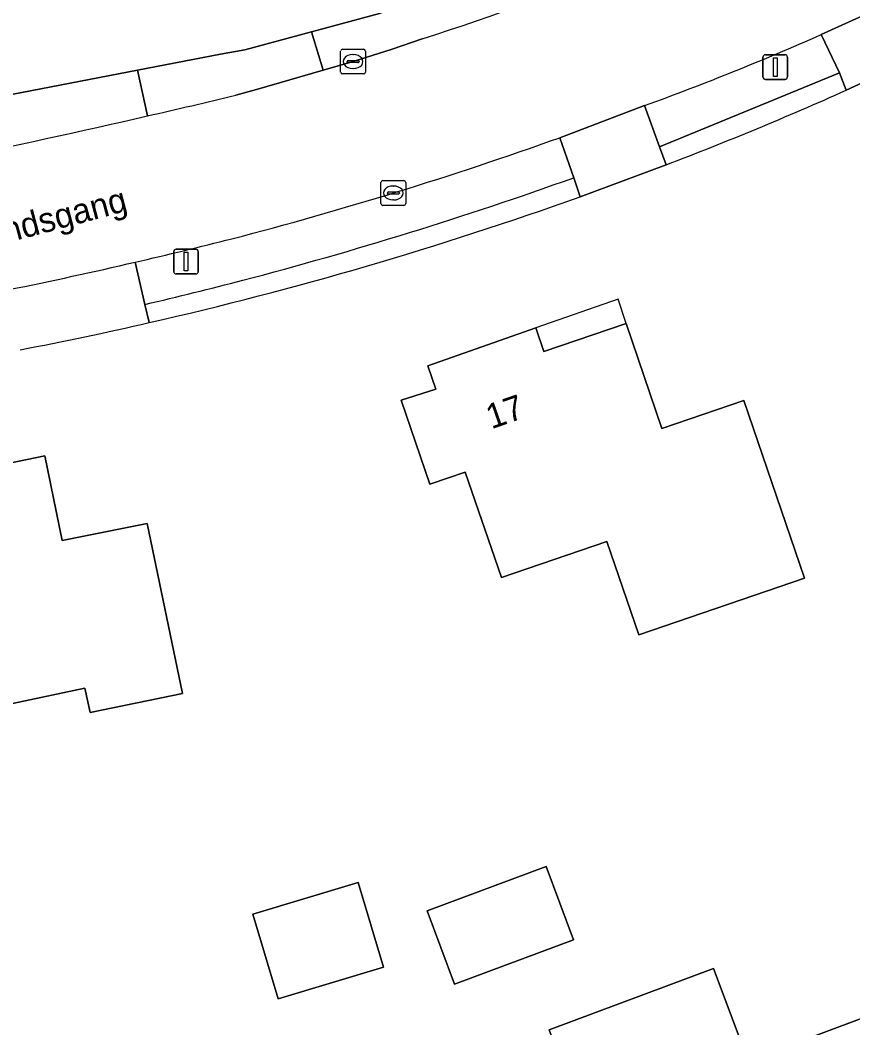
# Model space of a CAD drawing. Extents: x 162661 to 163484, y 380247 to 381230.
# Drawn here: x 163219.09 to 163252.74, y 380754.92 to 380795.68 of the extents above; entities that cross this region are included whole.
import ezdxf

# ---------------------------------------------------------------- set-up
doc = ezdxf.new("R2010")
doc.units = 0
for name, color, linetype in [('IMGEO_Berm_groen', 7, 'Continuous'), ('IMGEO_Erf', 7, 'Continuous'), ('IMGEO_Groenvoorziening', 7, 'Continuous'), ('IMGEO_Haag', 7, 'Continuous'), ('IMGEO_Kolk', 7, 'Continuous'), ('IMGEO_Lichtmast', 7, 'Continuous'), ('IMGEO_Openbare_ruimte_label', 7, 'Continuous'), ('IMGEO_Pand', 7, 'Continuous'), ('IMGEO_Pand_nummerreeks', 7, 'Continuous'), ('IMGEO_Pand_overbouw', 7, 'Continuous'), ('IMGEO_Parkeervlak_halfverhard', 7, 'Continuous'), ('IMGEO_Rijbaan_lokaal_gesloten', 7, 'Continuous'), ('IMGEO_Rijbaan_lokaal_onverhard', 7, 'Continuous'), ('IMGEO_Voetpad_open', 7, 'Continuous')]:
    doc.layers.add(name, color=color, linetype=linetype)

msp = doc.modelspace()

# ---------------------------------------------------------------- linework, layer by layer
at = {"layer": 'IMGEO_Berm_groen'}
for points in [[(163268.777, 380810.744), (163269.991, 380811.509), (163268.827, 380813.377), (163259.718, 380807.867), (163249.489, 380802.652), (163234.804, 380796.412), (163233.609, 380795.947), (163230.868, 380795.207), (163231.337, 380793.654), (163232.546, 380794.003), (163234.122, 380794.496), (163235.335, 380794.916)], [(163224.238, 380791.803), (163223.823, 380793.651), (163216.422, 380792.223), (163203.861, 380789.941), (163187.844, 380787.314), (163181.694, 380786.429), (163177.861, 380785.922), (163173.288, 380785.441), (163173.468, 380783.251), (163176.289, 380783.598), (163178.011, 380783.803), (163181.895, 380784.303), (163191.229, 380785.642)]]:
    msp.add_lwpolyline(points, dxfattribs=at)
for centre, radius, start, end in [((163190.18, 380933.564), 145.816, 288.03946, 302.61666), ((163133.189, 381188.114), 406.635, 278.20603, 282.93874)]:
    msp.add_arc(centre, radius, start, end, dxfattribs=at)
at = {"layer": 'IMGEO_Erf'}
for points in [[(163127.759, 380780.998), (163130.169, 380781.233), (163135.951, 380781.798), (163169.717, 380785.094), (163173.288, 380785.441), (163177.861, 380785.922), (163181.694, 380786.429), (163187.844, 380787.314), (163203.861, 380789.941), (163216.422, 380792.223), (163223.823, 380793.651), (163227.184, 380794.299), (163228.163, 380794.477), (163230.868, 380795.207), (163233.609, 380795.947), (163234.804, 380796.412), (163249.489, 380802.652), (163259.718, 380807.867), (163268.827, 380813.377), (163271.872, 380815.173), (163286.296, 380824.946), (163299.265, 380834.754)], [(163255.901, 380794.419), (163252.481, 380792.843)], [(163245.198, 380789.824), (163241.721, 380788.536)]]:
    msp.add_lwpolyline(points, dxfattribs=at)
for points in [[(163242.8, 380774.592), (163238.537, 380773.133), (163237.079, 380777.396), (163235.652, 380776.908), (163234.487, 380780.311), (163235.891, 380780.758), (163235.561, 380781.702), (163239.928, 380783.229), (163240.253, 380782.281), (163243.576, 380783.412), (163245.019, 380779.155), (163248.332, 380780.297), (163250.792, 380773.113), (163244.091, 380770.819)], [(163221.909, 380767.674), (163221.701, 380768.655), (163213.679, 380766.955), (163213.313, 380768.669), (163210.372, 380768.041), (163209.126, 380774.107), (163212.075, 380774.716), (163211.744, 380776.336), (163220.088, 380778.06), (163220.781, 380774.626), (163224.215, 380775.324), (163225.644, 380768.451)], [(163240.353, 380761.442), (163241.455, 380758.477), (163236.639, 380756.687), (163235.537, 380759.653)], [(163233.777, 380757.379), (163229.52, 380756.102), (163228.495, 380759.519), (163232.752, 380760.796)], [(163247.112, 380757.329), (163248.511, 380753.586), (163253.659, 380755.51), (163254.884, 380752.235), (163256.298, 380752.763), (163257.331, 380750), (163257.558, 380749.394), (163256.169, 380748.87), (163256.521, 380747.934), (163248.914, 380745.076), (163247.693, 380748.359), (163246.755, 380748.011), (163246.407, 380748.945), (163243.125, 380747.725), (163242.279, 380750), (163240.475, 380754.848)]]:
    msp.add_lwpolyline(points, close=True, dxfattribs=at)
for centre, radius, start, end in [((163195.538, 380919.917), 139.248, 290.89313, 294.13752), ((163190.309, 380931.997), 152.395, 282.88947, 289.71606), ((163190.549, 380930.797), 151.171, 280.88065, 282.9022)]:
    msp.add_arc(centre, radius, start, end, dxfattribs=at)
at = {"layer": 'IMGEO_Groenvoorziening'}
for points in [[(163252.481, 380792.843), (163252.2, 380793.545), (163244.926, 380790.553), (163245.198, 380789.824)], [(163241.721, 380788.536), (163241.461, 380789.303)], [(163224.131, 380784.178), (163224.304, 380783.442)]]:
    msp.add_lwpolyline(points, dxfattribs=at)
for centre, radius, start, end in [((163195.538, 380919.917), 139.248, 290.89313, 294.13752), ((163187.829, 380938.74), 158.77, 284.68701, 289.74283), ((163190.309, 380931.997), 152.395, 282.88947, 289.71606), ((163179.238, 380973.675), 194.742, 283.32805, 284.52602)]:
    msp.add_arc(centre, radius, start, end, dxfattribs=at)
at = {"layer": 'IMGEO_Haag'}
for points in [[(163252.481, 380792.843), (163252.2, 380793.545), (163244.926, 380790.553), (163245.198, 380789.824)], [(163241.721, 380788.536), (163241.461, 380789.303)], [(163224.131, 380784.178), (163224.304, 380783.442)]]:
    msp.add_lwpolyline(points, dxfattribs=at)
for centre, radius, start, end in [((163195.538, 380919.917), 139.248, 290.89313, 294.13752), ((163187.829, 380938.74), 158.77, 284.68701, 289.74283), ((163190.309, 380931.997), 152.395, 282.88947, 289.71606), ((163179.238, 380973.675), 194.742, 283.32805, 284.52602)]:
    msp.add_arc(centre, radius, start, end, dxfattribs=at)
at = {"layer": 'IMGEO_Kolk'}
for p, q in [((163232.041, 380793.576), (163232.041, 380794.428)), ((163232.116, 380794.502), (163232.968, 380794.502)), ((163232.529, 380794.282), (163232.554, 380794.282)), ((163233.042, 380794.428), (163233.042, 380793.576)), ((163232.3, 380793.996), (163232.3, 380794.008)), ((163232.738, 380793.959), (163232.34, 380793.959)), ((163232.343, 380794.045), (163232.741, 380794.045)), ((163232.784, 380794.008), (163232.784, 380793.996)), ((163232.968, 380793.502), (163232.116, 380793.502)), ((163232.552, 380793.722), (163232.527, 380793.722)), ((163233.67, 380788.26), (163233.67, 380789.112)), ((163233.745, 380789.186), (163234.597, 380789.186)), ((163234.158, 380788.966), (163234.183, 380788.966)), ((163234.671, 380789.112), (163234.671, 380788.26)), ((163233.929, 380788.68), (163233.929, 380788.692)), ((163234.367, 380788.643), (163233.969, 380788.643)), ((163233.972, 380788.729), (163234.37, 380788.729)), ((163234.413, 380788.692), (163234.413, 380788.68)), ((163234.597, 380788.186), (163233.745, 380788.186)), ((163234.181, 380788.406), (163234.156, 380788.406))]:
    msp.add_line(p, q, dxfattribs=at)
for points in [[(163232.041, 380793.576), (163232.041, 380794.428)], [(163232.116, 380794.502), (163232.968, 380794.502)], [(163233.042, 380794.428), (163233.042, 380793.576)], [(163232.968, 380793.502), (163232.116, 380793.502)], [(163233.67, 380788.26), (163233.67, 380789.112)], [(163233.745, 380789.186), (163234.597, 380789.186)], [(163234.671, 380789.112), (163234.671, 380788.26)], [(163234.597, 380788.186), (163233.745, 380788.186)]]:
    msp.add_lwpolyline(points, dxfattribs=at)
for centre, radius, start, end in [((163232.118, 380794.426), 0.0765, 91.552, 178.448), ((163232.118, 380794.426), 0.0765, 91.552, 178.448), ((163232.966, 380794.426), 0.0765, 1.552, 88.448), ((163232.966, 380794.426), 0.0765, 1.552, 88.448), ((163232.34, 380794.005), 0.0403, 85.8775, 175.7526), ((163232.337, 380793.995), 0.0366, 178.938, 274.7102), ((163232.741, 380794.002), 0.043, 264.8664, 352.4533), ((163232.745, 380794.007), 0.0386, 1.7309, 96.639), ((163232.118, 380793.578), 0.0765, 181.552, 268.448), ((163232.118, 380793.578), 0.0765, 181.552, 268.448), ((163232.966, 380793.578), 0.0765, 271.552, 358.448), ((163232.966, 380793.578), 0.0765, 271.552, 358.448), ((163233.747, 380789.11), 0.0765, 91.552, 178.448), ((163233.747, 380789.11), 0.0765, 91.552, 178.448), ((163234.595, 380789.11), 0.0765, 1.552, 88.448), ((163234.595, 380789.11), 0.0765, 1.552, 88.448), ((163233.969, 380788.689), 0.0403, 85.8775, 175.7526), ((163233.966, 380788.679), 0.0366, 178.938, 274.7102), ((163234.37, 380788.686), 0.043, 264.8664, 352.4533), ((163234.374, 380788.691), 0.0386, 1.7309, 96.639), ((163233.747, 380788.262), 0.0765, 181.552, 268.448), ((163233.747, 380788.262), 0.0765, 181.552, 268.448), ((163234.595, 380788.262), 0.0765, 271.552, 358.448), ((163234.595, 380788.262), 0.0765, 271.552, 358.448)]:
    msp.add_arc(centre, radius, start, end, dxfattribs=at)
for centre, major_axis, ratio, start_param, end_param in [((163232.528, 380794.002), (-0.387, 0.002), 0.722429, 4.712389, 7.853982), ((163232.553, 380794.002), (-0.39, 0.002), 0.717154, 1.570796, 4.712389), ((163234.157, 380788.686), (-0.387, 0.002), 0.722429, 4.712389, 7.853982), ((163234.182, 380788.686), (-0.39, 0.002), 0.717154, 1.570796, 4.712389)]:
    msp.add_ellipse(centre, major_axis=major_axis, ratio=ratio, start_param=start_param, end_param=end_param, dxfattribs=at)
at = {"layer": 'IMGEO_Lichtmast'}
for p, q in [((163249.213, 380794.278), (163250.003, 380794.278)), ((163250.003, 380794.278), (163249.213, 380794.278)), ((163249.113, 380793.378), (163249.113, 380794.178)), ((163249.113, 380794.178), (163249.113, 380793.378)), ((163250.103, 380794.178), (163250.103, 380793.378)), ((163250.103, 380793.378), (163250.103, 380794.178)), ((163250.003, 380793.278), (163249.213, 380793.278)), ((163249.213, 380793.278), (163250.003, 380793.278)), ((163225.292, 380785.514), (163225.292, 380786.314)), ((163225.292, 380786.314), (163225.292, 380785.514)), ((163225.392, 380786.414), (163226.182, 380786.414)), ((163226.182, 380786.414), (163225.392, 380786.414)), ((163226.282, 380786.314), (163226.282, 380785.514)), ((163226.282, 380785.514), (163226.282, 380786.314)), ((163226.182, 380785.414), (163225.392, 380785.414)), ((163225.392, 380785.414), (163226.182, 380785.414))]:
    msp.add_line(p, q, dxfattribs=at)
for points in [[(163249.533, 380794.153), (163249.683, 380794.153), (163249.683, 380793.403), (163249.533, 380793.403), (163249.533, 380794.153)], [(163225.712, 380786.289), (163225.862, 380786.289), (163225.862, 380785.539), (163225.712, 380785.539), (163225.712, 380786.289)]]:
    msp.add_lwpolyline(points, dxfattribs=at)
for centre, start, end in [((163249.213, 380794.178), 90, 180), ((163249.213, 380794.178), 90, 180), ((163250.003, 380794.178), 0, 90), ((163250.003, 380794.178), 360, 90), ((163249.213, 380793.378), 180, 270), ((163249.213, 380793.378), 180, 270), ((163250.003, 380793.378), 270, 0), ((163250.003, 380793.378), 270, 0), ((163225.392, 380786.314), 90, 180), ((163225.392, 380786.314), 90, 180), ((163226.182, 380786.314), 0, 90), ((163226.182, 380786.314), 360, 90), ((163225.392, 380785.514), 180, 270), ((163225.392, 380785.514), 180, 270), ((163226.182, 380785.514), 270, 0), ((163226.182, 380785.514), 270, 0)]:
    msp.add_arc(centre, 0.1, start, end, dxfattribs=at)
at = {"layer": 'IMGEO_Pand'}
for points in [[(163243.576, 380783.412), (163240.253, 380782.281), (163239.928, 380783.229), (163235.561, 380781.702), (163235.891, 380780.758), (163234.487, 380780.311), (163235.652, 380776.908), (163237.079, 380777.396), (163238.537, 380773.133), (163242.8, 380774.592), (163244.091, 380770.819), (163250.792, 380773.113), (163248.332, 380780.297), (163245.019, 380779.155)], [(163224.215, 380775.324), (163220.781, 380774.626), (163220.088, 380778.06), (163211.744, 380776.336), (163212.075, 380774.716), (163209.126, 380774.107), (163210.372, 380768.041), (163213.313, 380768.669), (163213.679, 380766.955), (163221.701, 380768.655), (163221.909, 380767.674), (163225.644, 380768.451)], [(163236.639, 380756.687), (163241.455, 380758.477), (163240.353, 380761.442), (163235.537, 380759.653)], [(163228.495, 380759.519), (163229.52, 380756.102), (163233.777, 380757.379), (163232.752, 380760.796)], [(163248.914, 380745.076), (163256.521, 380747.934), (163256.169, 380748.87), (163257.558, 380749.394), (163257.331, 380750), (163256.298, 380752.763), (163254.884, 380752.235), (163253.659, 380755.51), (163248.511, 380753.586), (163247.112, 380757.329), (163240.475, 380754.848), (163242.279, 380750), (163243.125, 380747.725), (163246.407, 380748.945), (163246.755, 380748.011), (163247.693, 380748.359)]]:
    msp.add_lwpolyline(points, close=True, dxfattribs=at)
at = {"layer": 'IMGEO_Pand_overbouw'}
msp.add_lwpolyline([(163243.576, 380783.412), (163243.259, 380784.391), (163239.928, 380783.229), (163240.253, 380782.281)], close=True, dxfattribs=at)
at = {"layer": 'IMGEO_Parkeervlak_halfverhard'}
for points in [[(163252.2, 380793.545), (163251.462, 380795.09)], [(163244.329, 380792.222), (163244.926, 380790.553), (163252.2, 380793.545)], [(163241.461, 380789.303), (163240.895, 380790.923)], [(163223.731, 380785.888), (163224.131, 380784.178)]]:
    msp.add_lwpolyline(points, dxfattribs=at)
for centre, radius, start, end in [((163205.38, 380899.396), 114.032, 289.97203, 293.83561), ((163188.694, 380936.607), 154.754, 284.57899, 289.71338), ((163187.829, 380938.74), 158.77, 284.68701, 289.74283), ((163179.359, 380977.794), 196.969, 283.01906, 284.19138), ((163179.238, 380973.675), 194.742, 283.32805, 284.52602)]:
    msp.add_arc(centre, radius, start, end, dxfattribs=at)
at = {"layer": 'IMGEO_Rijbaan_lokaal_gesloten'}
for points in [[(163251.462, 380795.09), (163254.808, 380796.619), (163258.806, 380798.657)], [(163235.335, 380794.916), (163234.122, 380794.496), (163232.546, 380794.003), (163231.337, 380793.654), (163228.639, 380792.877), (163227.797, 380792.637)], [(163240.895, 380790.923), (163244.329, 380792.222)]]:
    msp.add_lwpolyline(points, dxfattribs=at)
for centre, radius, start, end in [((163190.18, 380933.564), 145.816, 288.03946, 302.61666), ((163205.38, 380899.396), 114.032, 289.97203, 293.83561), ((163136.072, 381176.052), 394.234, 282.92284, 283.45409), ((163133.189, 381188.114), 406.635, 278.20603, 282.93874), ((163188.694, 380936.607), 154.754, 284.57899, 289.71338), ((163179.359, 380977.794), 196.969, 283.01906, 284.19138), ((163178.537, 380981.082), 200.358, 281.54653, 283.03629)]:
    msp.add_arc(centre, radius, start, end, dxfattribs=at)
at = {"layer": 'IMGEO_Rijbaan_lokaal_onverhard'}
for points in [[(163231.337, 380793.654), (163230.868, 380795.207), (163228.163, 380794.477), (163227.184, 380794.299), (163223.823, 380793.651), (163224.238, 380791.803)], [(163227.797, 380792.637), (163228.639, 380792.877), (163231.337, 380793.654)]]:
    msp.add_lwpolyline(points, dxfattribs=at)
msp.add_arc((163136.072, 381176.052), 394.234, 282.92284, 283.45409, dxfattribs=at)
at = {"layer": 'IMGEO_Voetpad_open'}
for points in [[(163255.901, 380794.419), (163255.559, 380795.119), (163254.808, 380796.619), (163251.462, 380795.09), (163252.2, 380793.545), (163252.481, 380792.843)], [(163245.198, 380789.824), (163244.926, 380790.553), (163244.329, 380792.222), (163240.895, 380790.923), (163241.461, 380789.303), (163241.721, 380788.536)]]:
    msp.add_lwpolyline(points, close=True, dxfattribs=at)
for points in [[(163224.131, 380784.178), (163223.731, 380785.888)], [(163224.304, 380783.442), (163224.131, 380784.178)]]:
    msp.add_lwpolyline(points, dxfattribs=at)
for centre, radius, start, end in [((163178.537, 380981.082), 200.358, 281.54653, 283.03629), ((163190.549, 380930.797), 151.171, 280.88065, 282.9022)]:
    msp.add_arc(centre, radius, start, end, dxfattribs=at)

# ---------------------------------------------------------------- texts
at = {"layer": 'IMGEO_Openbare_ruimte_label'}
msp.add_text('Elandsgang', height=1, rotation=14.8982, dxfattribs=at).set_placement((163216.653, 380786.159))
at = {"layer": 'IMGEO_Pand_nummerreeks'}
msp.add_text('17', height=1, rotation=19.275, dxfattribs=at).set_placement((163238.134, 380779.126))

doc.saveas('drawing.dxf')
